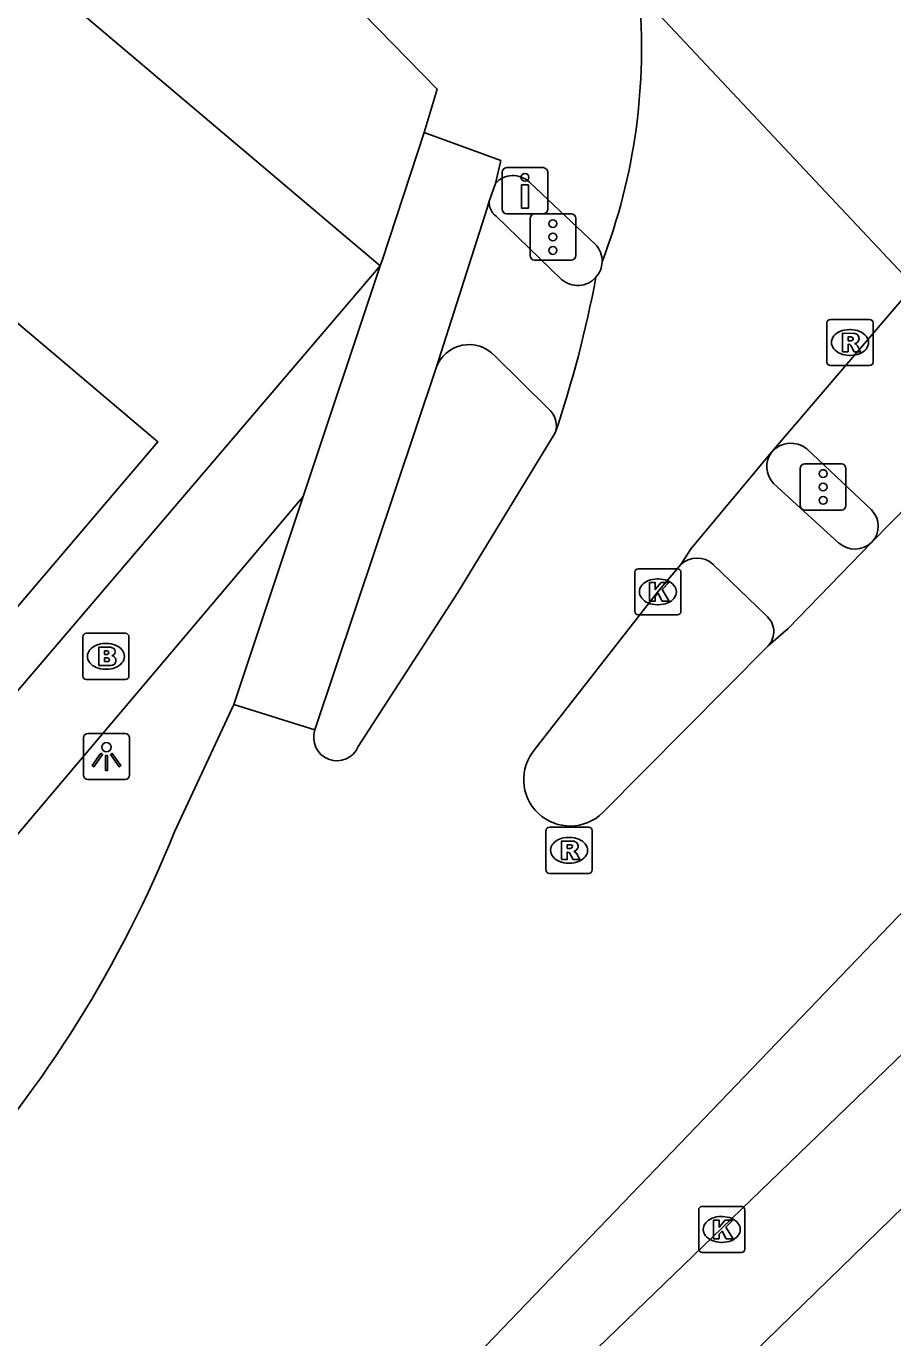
# Model space of a CAD drawing. Extents: x 156414 to 157775, y 382335 to 383765.
# Drawn here: x 157044.8 to 157063.58, y 382783.48 to 382811.9 of the extents above; entities that cross this region are included whole.
import ezdxf

# ---------------------------------------------------------------- set-up
doc = ezdxf.new("R2010")
doc.units = 0
for name, color, linetype in [('IMGEO_Brandkraan', 7, 'Continuous'), ('IMGEO_Drukknoppaal', 7, 'Continuous'), ('IMGEO_Fietspad_gesloten', 7, 'Continuous'), ('IMGEO_Fietspad_open', 7, 'Continuous'), ('IMGEO_Kolk', 7, 'Continuous'), ('IMGEO_Lichtpunt', 7, 'Continuous'), ('IMGEO_Pand', 7, 'Continuous'), ('IMGEO_Rijbaan_lokaal_gesloten', 7, 'Continuous'), ('IMGEO_Rijbaan_regionaal_gesloten', 7, 'Continuous'), ('IMGEO_Rioolput', 7, 'Continuous'), ('IMGEO_Verkeersregelinstallatiepaal', 7, 'Continuous'), ('IMGEO_Voetpad_open', 7, 'Continuous')]:
    doc.layers.add(name, color=color, linetype=linetype)

msp = doc.modelspace()

# ---------------------------------------------------------------- linework, layer by layer
at = {"layer": 'IMGEO_Brandkraan'}
for p, q in [((157046.03, 382797.818), (157046.03, 382798.67)), ((157046.105, 382798.744), (157046.957, 382798.744)), ((157047.031, 382798.67), (157047.031, 382797.818)), ((157046.518, 382798.524), (157046.543, 382798.524)), ((157046.957, 382797.744), (157046.105, 382797.744)), ((157046.541, 382797.964), (157046.516, 382797.964))]:
    msp.add_line(p, q, dxfattribs=at)
for points in [[(157046.03, 382797.818), (157046.03, 382798.67)], [(157046.105, 382798.744), (157046.957, 382798.744)], [(157047.031, 382798.67), (157047.031, 382797.818)], [(157046.378, 382798.444), (157046.378, 382798.044), (157046.591, 382798.044)], [(157046.609, 382798.444), (157046.378, 382798.444)], [(157046.557, 382798.363), (157046.503, 382798.363), (157046.503, 382798.287)], [(157046.503, 382798.287), (157046.556, 382798.287)], [(157046.565, 382798.211), (157046.503, 382798.211), (157046.503, 382798.13)], [(157046.503, 382798.13), (157046.565, 382798.13)], [(157046.957, 382797.744), (157046.105, 382797.744)]]:
    msp.add_lwpolyline(points, dxfattribs=at)
for centre, radius, start, end in [((157046.107, 382798.668), 0.0765, 91.552, 178.448), ((157046.107, 382798.668), 0.0765, 91.552, 178.448), ((157046.955, 382798.668), 0.0765, 1.552, 88.448), ((157046.955, 382798.668), 0.0765, 1.552, 88.448), ((157046.558, 382798.325), 0.0379, 267.8285, 90.9355), ((157046.613, 382798.299), 0.145, 59.4692, 91.5367), ((157046.638, 382798.346), 0.0922, 285.5137, 58.1501), ((157046.566, 382798.17), 0.0404, 269.8759, 90.5077), ((157046.597, 382798.295), 0.251, 268.6676, 293.5347), ((157046.643, 382798.154), 0.105, 301.3115, 78.989), ((157046.107, 382797.82), 0.0765, 181.552, 268.448), ((157046.107, 382797.82), 0.0765, 181.552, 268.448), ((157046.955, 382797.82), 0.0765, 271.552, 358.448), ((157046.955, 382797.82), 0.0765, 271.552, 358.448)]:
    msp.add_arc(centre, radius, start, end, dxfattribs=at)
for centre, major_axis, ratio, start_param, end_param in [((157046.517, 382798.244), (-0.387, 0.002), 0.722429, 4.712389, 7.853982), ((157046.542, 382798.244), (-0.39, 0.002), 0.717154, 1.570796, 4.712389)]:
    msp.add_ellipse(centre, major_axis=major_axis, ratio=ratio, start_param=start_param, end_param=end_param, dxfattribs=at)
at = {"layer": 'IMGEO_Drukknoppaal'}
for p, q in [((157055.215, 382808.834), (157056.005, 382808.834)), ((157056.005, 382808.834), (157055.215, 382808.834)), ((157055.115, 382807.934), (157055.115, 382808.734)), ((157055.115, 382808.734), (157055.115, 382807.934)), ((157056.105, 382808.734), (157056.105, 382807.934)), ((157056.105, 382807.934), (157056.105, 382808.734)), ((157056.005, 382807.834), (157055.215, 382807.834)), ((157055.215, 382807.834), (157056.005, 382807.834))]:
    msp.add_line(p, q, dxfattribs=at)
msp.add_lwpolyline([(157055.685, 382808.459), (157055.685, 382807.959), (157055.535, 382807.959), (157055.535, 382808.459), (157055.685, 382808.459)], dxfattribs=at)
msp.add_circle((157055.61, 382808.624), 0.085, dxfattribs=at)
for centre, start, end in [((157055.215, 382808.734), 90, 180), ((157055.215, 382808.734), 90, 180), ((157056.005, 382808.734), 0, 90), ((157056.005, 382808.734), 360, 90), ((157055.215, 382807.934), 180, 270), ((157055.215, 382807.934), 180, 270), ((157056.005, 382807.934), 270, 0), ((157056.005, 382807.934), 270, 0)]:
    msp.add_arc(centre, 0.1, start, end, dxfattribs=at)
at = {"layer": 'IMGEO_Fietspad_gesloten'}
for points in [[(157038.906, 382825.171), (157041.277, 382823.243), (157041.521, 382822.993), (157053.712, 382810.538), (157053.424, 382809.597)], [(157053.424, 382809.597), (157055.088, 382808.988), (157054.971, 382808.492)], [(157055.709, 382808.521), (157057.133, 382807.177)], [(157066.955, 382792.687), (157051.774, 382778.035)], [(157042.037, 382766.066), (157053.07, 382775.605), (157052.943, 382775.736), (157064.09, 382786.581), (157066.873, 382789.175)]]:
    msp.add_lwpolyline(points, dxfattribs=at)
for centre, radius, start, end in [((157055.354, 382808.146), 0.516, 46.5494, 137.9512), ((157056.764, 382806.813), 0.519, 357.9224, 44.593)]:
    msp.add_arc(centre, radius, start, end, dxfattribs=at)
at = {"layer": 'IMGEO_Fietspad_open'}
for points in [[(157052.477, 382806.707), (157052.522, 382806.841), (157053.424, 382809.597)], [(157054.971, 382808.492), (157054.839, 382808.105)], [(157054.839, 382808.105), (157054.791, 382807.955), (157053.687, 382804.496)], [(157050.805, 382801.706), (157052.477, 382806.707)], [(157053.687, 382804.496), (157051.061, 382796.651)], [(157063.117, 382801.42), (157061.721, 382802.743)], [(157049.3, 382797.204), (157050.805, 382801.706)]]:
    msp.add_lwpolyline(points, dxfattribs=at)
for centre, radius, start, end in [((157061.377, 382802.31), 0.553, 51.5008, 138.7249), ((157062.762, 382801.065), 0.503, 316.9884, 44.9815)]:
    msp.add_arc(centre, radius, start, end, dxfattribs=at)
at = {"layer": 'IMGEO_Kolk'}
for p, q in [((157057.99, 382799.217), (157057.99, 382800.069)), ((157058.065, 382800.143), (157058.917, 382800.143)), ((157058.991, 382800.069), (157058.991, 382799.217)), ((157058.478, 382799.923), (157058.503, 382799.923)), ((157058.917, 382799.143), (157058.065, 382799.143)), ((157058.501, 382799.363), (157058.476, 382799.363)), ((157059.375, 382785.401), (157059.375, 382786.253)), ((157059.45, 382786.327), (157060.302, 382786.327)), ((157059.863, 382786.107), (157059.888, 382786.107)), ((157060.376, 382786.253), (157060.376, 382785.401)), ((157059.886, 382785.547), (157059.861, 382785.547)), ((157060.302, 382785.327), (157059.45, 382785.327))]:
    msp.add_line(p, q, dxfattribs=at)
for points in [[(157057.99, 382799.217), (157057.99, 382800.069)], [(157058.065, 382800.143), (157058.917, 382800.143)], [(157058.991, 382800.069), (157058.991, 382799.217)], [(157058.311, 382799.843), (157058.434, 382799.843), (157058.434, 382799.692), (157058.564, 382799.843), (157058.728, 382799.843), (157058.582, 382799.692), (157058.735, 382799.443), (157058.583, 382799.443), (157058.498, 382799.607), (157058.434, 382799.54), (157058.434, 382799.443), (157058.311, 382799.443), (157058.311, 382799.843)], [(157058.917, 382799.143), (157058.065, 382799.143)], [(157059.375, 382785.401), (157059.375, 382786.253)], [(157059.45, 382786.327), (157060.302, 382786.327)], [(157060.376, 382786.253), (157060.376, 382785.401)], [(157059.696, 382786.027), (157059.819, 382786.027), (157059.819, 382785.876), (157059.949, 382786.027), (157060.113, 382786.027), (157059.967, 382785.876), (157060.12, 382785.627), (157059.968, 382785.627), (157059.883, 382785.791), (157059.819, 382785.724), (157059.819, 382785.627), (157059.696, 382785.627), (157059.696, 382786.027)], [(157060.302, 382785.327), (157059.45, 382785.327)]]:
    msp.add_lwpolyline(points, dxfattribs=at)
for centre, start, end in [((157058.067, 382800.067), 91.552, 178.448), ((157058.067, 382800.067), 91.552, 178.448), ((157058.915, 382800.067), 1.552, 88.448), ((157058.915, 382800.067), 1.552, 88.448), ((157058.067, 382799.219), 181.552, 268.448), ((157058.067, 382799.219), 181.552, 268.448), ((157058.915, 382799.219), 271.552, 358.448), ((157058.915, 382799.219), 271.552, 358.448), ((157059.452, 382786.251), 91.552, 178.448), ((157059.452, 382786.251), 91.552, 178.448), ((157060.3, 382786.251), 1.552, 88.448), ((157060.3, 382786.251), 1.552, 88.448), ((157059.452, 382785.403), 181.552, 268.448), ((157059.452, 382785.403), 181.552, 268.448), ((157060.3, 382785.403), 271.552, 358.448), ((157060.3, 382785.403), 271.552, 358.448)]:
    msp.add_arc(centre, 0.0765, start, end, dxfattribs=at)
for centre, major_axis, ratio, start_param, end_param in [((157058.477, 382799.643), (-0.387, 0.002), 0.722429, 4.712389, 7.853982), ((157058.502, 382799.643), (-0.39, 0.002), 0.717154, 1.570796, 4.712389), ((157059.862, 382785.827), (-0.387, 0.002), 0.722429, 4.712389, 7.853982), ((157059.887, 382785.827), (-0.39, 0.002), 0.717154, 1.570796, 4.712389)]:
    msp.add_ellipse(centre, major_axis=major_axis, ratio=ratio, start_param=start_param, end_param=end_param, dxfattribs=at)
at = {"layer": 'IMGEO_Lichtpunt'}
for p, q in [((157046.947, 382796.575), (157046.139, 382796.575)), ((157046.947, 382796.575), (157046.139, 382796.575)), ((157046.045, 382796.48), (157046.045, 382795.673)), ((157046.045, 382796.48), (157046.045, 382795.673)), ((157047.041, 382795.673), (157047.041, 382796.48)), ((157047.041, 382795.673), (157047.041, 382796.48)), ((157046.139, 382795.579), (157046.947, 382795.579)), ((157046.139, 382795.579), (157046.947, 382795.579))]:
    msp.add_line(p, q, dxfattribs=at)
for points in [[(157046.419, 382796.144), (157046.458, 382796.116), (157046.27, 382795.854), (157046.232, 382795.881), (157046.419, 382796.144)], [(157046.521, 382796.096), (157046.568, 382796.096), (157046.568, 382795.774), (157046.521, 382795.774), (157046.521, 382796.096)], [(157046.631, 382796.116), (157046.669, 382796.143), (157046.856, 382795.881), (157046.817, 382795.853), (157046.631, 382796.116)]]:
    msp.add_lwpolyline(points, dxfattribs=at)
msp.add_circle((157046.544, 382796.278), 0.0994, dxfattribs=at)
for centre, start, end in [((157046.139, 382796.48), 90, 180), ((157046.139, 382796.48), 90, 180), ((157046.947, 382796.48), 0, 90), ((157046.947, 382796.48), 0, 90), ((157046.139, 382795.673), 180, 270), ((157046.139, 382795.673), 180, 270), ((157046.947, 382795.673), 270, 0), ((157046.947, 382795.673), 270, 360)]:
    msp.add_arc(centre, 0.0946, start, end, dxfattribs=at)
at = {"layer": 'IMGEO_Pand'}
msp.add_lwpolyline([(157039.651, 382810.874), (157043.439, 382807.66), (157042.846, 382806.962), (157047.659, 382802.895), (157043.781, 382798.341)], dxfattribs=at)
at = {"layer": 'IMGEO_Rijbaan_lokaal_gesloten'}
for points in [[(157060.961, 382802.675), (157064.038, 382806.274)], [(157066.402, 382804.051), (157063.129, 382800.722)], [(157056.267, 382803.087), (157054.158, 382799.626), (157052, 382796.29)], [(157058.986, 382800.232), (157059.214, 382800.582), (157060.961, 382802.675)], [(157063.129, 382800.722), (157061.313, 382798.847), (157060.884, 382798.472)], [(157055.834, 382796.24), (157058.481, 382799.633), (157058.986, 382800.232)], [(157060.884, 382798.472), (157057.3, 382794.861)], [(157049.3, 382797.204), (157048.02, 382794.443)], [(157051.061, 382796.651), (157049.3, 382797.204)], [(157050.743, 382779.115), (157065.267, 382794.242), (157065.414, 382794.355)]]:
    msp.add_lwpolyline(points, dxfattribs=at)
for centre, radius, start, end in [((157045.277, 382811.404), 12.859, 338.9935, 5.427), ((157056.765, 382806.806), 0.517, 317.7757, 358.6215), ((157033.264, 382810.898), 24.293, 341.2443, 349.4711), ((157051.536, 382796.484), 0.503, 160.5794, 337.3619), ((157056.591, 382795.576), 1.007, 138.7602, 314.7429), ((157023.406, 382804.388), 26.547, 318.0313, 338.0002)]:
    msp.add_arc(centre, radius, start, end, dxfattribs=at)
at = {"layer": 'IMGEO_Rijbaan_regionaal_gesloten'}
msp.add_lwpolyline([(157058.079, 382812.62), (157064.038, 382806.274)], dxfattribs=at)
at = {"layer": 'IMGEO_Rioolput'}
for p, q in [((157062.153, 382804.62), (157062.153, 382805.472)), ((157062.228, 382805.546), (157063.08, 382805.546)), ((157063.154, 382805.472), (157063.154, 382804.62)), ((157062.641, 382805.326), (157062.666, 382805.326)), ((157063.08, 382804.546), (157062.228, 382804.546)), ((157062.664, 382804.766), (157062.639, 382804.766)), ((157056.067, 382793.617), (157056.067, 382794.469)), ((157056.142, 382794.543), (157056.994, 382794.543)), ((157056.555, 382794.323), (157056.58, 382794.323)), ((157057.068, 382794.469), (157057.068, 382793.617)), ((157056.578, 382793.763), (157056.553, 382793.763)), ((157056.994, 382793.543), (157056.142, 382793.543))]:
    msp.add_line(p, q, dxfattribs=at)
for points in [[(157062.153, 382804.62), (157062.153, 382805.472)], [(157062.228, 382805.546), (157063.08, 382805.546)], [(157063.154, 382805.472), (157063.154, 382804.62)], [(157062.742, 382805.244), (157062.49, 382805.246), (157062.49, 382804.846)], [(157062.668, 382805.165), (157062.614, 382805.165), (157062.614, 382805.084)], [(157062.49, 382804.846), (157062.614, 382804.846), (157062.614, 382805.008), (157062.625, 382805.008)], [(157062.614, 382805.084), (157062.666, 382805.084)], [(157062.672, 382804.979), (157062.743, 382804.846), (157062.883, 382804.846), (157062.818, 382804.972)], [(157063.08, 382804.546), (157062.228, 382804.546)], [(157056.067, 382793.617), (157056.067, 382794.469)], [(157056.142, 382794.543), (157056.994, 382794.543)], [(157057.068, 382794.469), (157057.068, 382793.617)], [(157056.656, 382794.241), (157056.404, 382794.243), (157056.404, 382793.843)], [(157056.582, 382794.162), (157056.528, 382794.162), (157056.528, 382794.081)], [(157056.528, 382794.081), (157056.58, 382794.081)], [(157056.404, 382793.843), (157056.528, 382793.843), (157056.528, 382794.005), (157056.539, 382794.005)], [(157056.586, 382793.976), (157056.657, 382793.843), (157056.797, 382793.843), (157056.732, 382793.969)], [(157056.994, 382793.543), (157056.142, 382793.543)]]:
    msp.add_lwpolyline(points, dxfattribs=at)
for centre, radius, start, end in [((157062.23, 382805.47), 0.0765, 91.552, 178.448), ((157062.23, 382805.47), 0.0765, 91.552, 178.448), ((157063.078, 382805.47), 0.0765, 1.552, 88.448), ((157063.078, 382805.47), 0.0765, 1.552, 88.448), ((157062.674, 382805.069), 0.0964, 77.0061, 93.1865), ((157062.688, 382805.126), 0.0378, 276.6634, 79.6772), ((157062.741, 382805.134), 0.109, 350.3612, 89.416), ((157062.739, 382805.134), 0.112, 277.5842, 350.9817), ((157062.624, 382804.955), 0.0533, 26.0293, 88.6989), ((157062.65, 382805.273), 0.19, 274.7715, 282.9687), ((157062.723, 382804.919), 0.108, 29.5134, 73.7905), ((157062.23, 382804.622), 0.0765, 181.552, 268.448), ((157062.23, 382804.622), 0.0765, 181.552, 268.448), ((157063.078, 382804.622), 0.0765, 271.552, 358.448), ((157063.078, 382804.622), 0.0765, 271.552, 358.448), ((157056.144, 382794.467), 0.0765, 91.552, 178.448), ((157056.144, 382794.467), 0.0765, 91.552, 178.448), ((157056.992, 382794.467), 0.0765, 1.552, 88.448), ((157056.992, 382794.467), 0.0765, 1.552, 88.448), ((157056.564, 382794.27), 0.19, 274.7715, 282.9687), ((157056.588, 382794.066), 0.0964, 77.0061, 93.1865), ((157056.602, 382794.123), 0.0378, 276.6634, 79.6772), ((157056.655, 382794.131), 0.109, 350.3612, 89.416), ((157056.653, 382794.131), 0.112, 277.5842, 350.9817), ((157056.637, 382793.916), 0.108, 29.5134, 73.7905), ((157056.538, 382793.952), 0.0533, 26.0293, 88.6989), ((157056.144, 382793.619), 0.0765, 181.552, 268.448), ((157056.144, 382793.619), 0.0765, 181.552, 268.448), ((157056.992, 382793.619), 0.0765, 271.552, 358.448), ((157056.992, 382793.619), 0.0765, 271.552, 358.448)]:
    msp.add_arc(centre, radius, start, end, dxfattribs=at)
for centre, major_axis, ratio, start_param, end_param in [((157062.64, 382805.046), (-0.387, 0.002), 0.722429, 4.712389, 7.853982), ((157062.665, 382805.046), (-0.39, 0.002), 0.717154, 1.570796, 4.712389), ((157056.554, 382794.043), (-0.387, 0.002), 0.722429, 4.712389, 7.853982), ((157056.579, 382794.043), (-0.39, 0.002), 0.717154, 1.570796, 4.712389)]:
    msp.add_ellipse(centre, major_axis=major_axis, ratio=ratio, start_param=start_param, end_param=end_param, dxfattribs=at)
at = {"layer": 'IMGEO_Verkeersregelinstallatiepaal'}
for p, q in [((157055.721, 382806.931), (157055.721, 382807.731)), ((157055.721, 382807.731), (157055.721, 382806.931)), ((157055.821, 382807.831), (157056.611, 382807.831)), ((157056.611, 382807.831), (157055.821, 382807.831)), ((157056.711, 382807.731), (157056.711, 382806.931)), ((157056.711, 382806.931), (157056.711, 382807.731)), ((157056.611, 382806.831), (157055.821, 382806.831)), ((157055.821, 382806.831), (157056.611, 382806.831)), ((157061.577, 382801.515), (157061.577, 382802.315)), ((157061.577, 382802.315), (157061.577, 382801.515)), ((157061.677, 382802.415), (157062.467, 382802.415)), ((157062.467, 382802.415), (157061.677, 382802.415)), ((157062.567, 382802.315), (157062.567, 382801.515)), ((157062.567, 382801.515), (157062.567, 382802.315)), ((157062.467, 382801.415), (157061.677, 382801.415)), ((157061.677, 382801.415), (157062.467, 382801.415))]:
    msp.add_line(p, q, dxfattribs=at)
for centre in [(157056.216, 382807.621), (157056.216, 382807.331), (157056.216, 382807.041), (157062.072, 382802.205), (157062.072, 382801.915), (157062.072, 382801.625)]:
    msp.add_circle(centre, 0.085, dxfattribs=at)
for centre, start, end in [((157055.821, 382807.731), 90, 180), ((157055.821, 382807.731), 90, 180), ((157056.611, 382807.731), 0, 90), ((157056.611, 382807.731), 360, 90), ((157055.821, 382806.931), 180, 270), ((157055.821, 382806.931), 180, 270), ((157056.611, 382806.931), 270, 0), ((157056.611, 382806.931), 270, 0), ((157061.677, 382802.315), 90, 180), ((157061.677, 382802.315), 90, 180), ((157062.467, 382802.315), 0, 90), ((157062.467, 382802.315), 360, 90), ((157061.677, 382801.515), 180, 270), ((157061.677, 382801.515), 180, 270), ((157062.467, 382801.515), 270, 0), ((157062.467, 382801.515), 270, 0)]:
    msp.add_arc(centre, 0.1, start, end, dxfattribs=at)
at = {"layer": 'IMGEO_Voetpad_open'}
for points in [[(156988.027, 382861.266), (157000, 382851.126), (157032.691, 382823.44), (157034.372, 382822.017), (157037.953, 382818.984), (157052.477, 382806.707)], [(157054.985, 382807.784), (157056.406, 382806.414)], [(157052.477, 382806.707), (157041.321, 382793.644), (157004.803, 382750.551), (157004.336, 382750), (157000, 382744.884), (156976.601, 382717.276)], [(157056.122, 382803.606), (157054.959, 382804.756)], [(157060.999, 382801.993), (157062.406, 382800.706)], [(157035.786, 382783.953), (157050.805, 382801.706)], [(157060.833, 382799.135), (157059.69, 382800.237)]]:
    msp.add_lwpolyline(points, dxfattribs=at)
for centre, radius, start, end in [((157055.199, 382808.075), 0.362, 175.2801, 233.6347), ((157056.755, 382806.805), 0.524, 228.2586, 318.6825), ((157054.401, 382804.242), 0.758, 42.676, 160.4285), ((157055.804, 382803.237), 0.487, 341.993, 49.2259), ((157061.37, 382802.356), 0.519, 142.0424, 224.3359), ((157062.759, 382801.099), 0.529, 228.1008, 314.4347), ((157059.341, 382799.867), 0.509, 46.6078, 134.206), ((157060.544, 382798.779), 0.458, 317.8867, 50.9108)]:
    msp.add_arc(centre, radius, start, end, dxfattribs=at)

doc.saveas('drawing.dxf')
